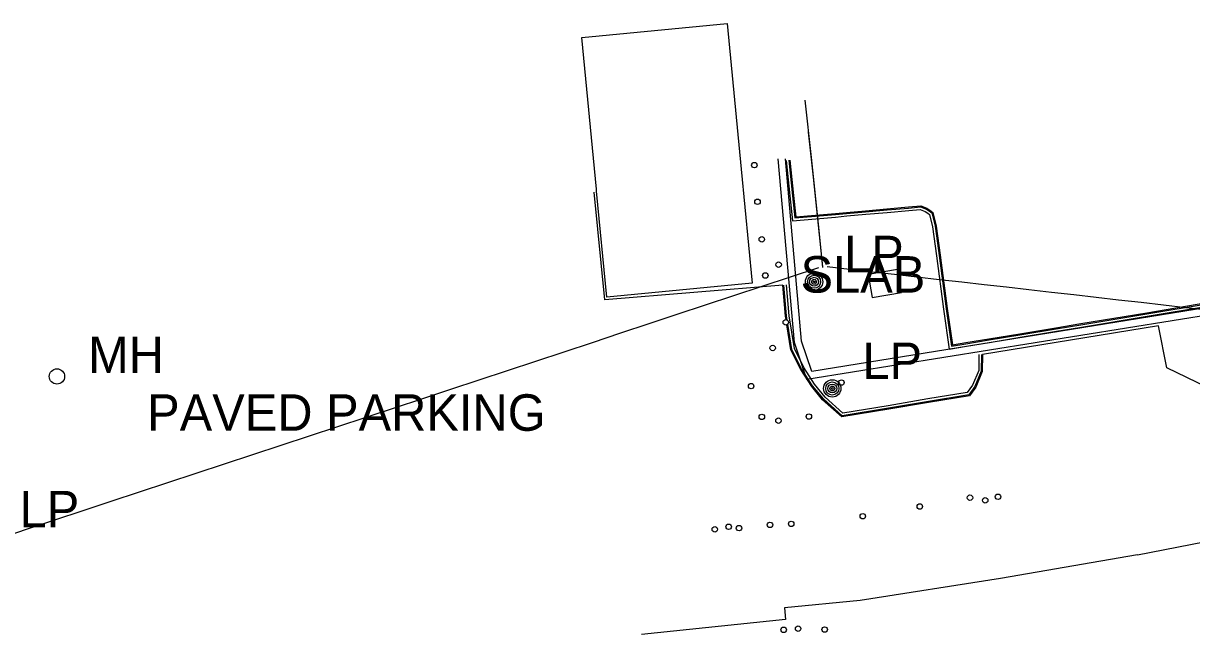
# Model space of a CAD drawing. Extents: x 368532 to 392481, y 10654822 to 10676899.
# Drawn here: x 385056.2 to 385216.3, y 10655165.1 to 10655248.6 of the extents above; entities that cross this region are included whole.
import ezdxf

# ---------------------------------------------------------------- set-up
doc = ezdxf.new("R2010")
doc.units = 0
for name, color, linetype in [('p_Catenary', 7, 'Continuous'), ('p_dtm slab', 7, 'Continuous'), ('p_road general road feature', 7, 'Continuous'), ('p_structure building', 7, 'Continuous'), ('p_structure unidentified', 7, 'Continuous'), ('p_structure wall', 7, 'Continuous'), ('p_utility general pole', 7, 'Continuous'), ('p_utility manhole', 7, 'Continuous')]:
    doc.layers.add(name, color=color, linetype=linetype)

msp = doc.modelspace()

# ---------------------------------------------------------------- linework, layer by layer
at = {"layer": 'p_Catenary'}
for points in [[(385165.75, 10655215.18), (385165.22, 10655220.24), (385164.16, 10655230.24), (385163.33, 10655238.09)], [(385165.74, 10655215.27), (385164.44, 10655227.57), (385163.79, 10655233.72)], [(385052.71, 10655178.02), (385056.59, 10655179.3), (385060.47, 10655180.58), (385064.35, 10655181.86), (385068.22, 10655183.14), (385072.1, 10655184.42), (385075.98, 10655185.7), (385079.86, 10655186.99), (385083.74, 10655188.27), (385087.62, 10655189.55), (385091.49, 10655190.83), (385095.37, 10655192.11), (385099.25, 10655193.39), (385103.13, 10655194.67), (385107.01, 10655195.95), (385110.89, 10655197.23), (385114.77, 10655198.51), (385118.64, 10655199.79), (385122.52, 10655201.07), (385126.4, 10655202.36), (385130.28, 10655203.64), (385134.16, 10655204.92), (385138.04, 10655206.2), (385141.91, 10655207.48), (385145.79, 10655208.76), (385149.67, 10655210.04), (385153.55, 10655211.32), (385157.43, 10655212.6), (385161.31, 10655213.88), (385165.19, 10655215.16)], [(385166.33, 10655215.3), (385169.4, 10655214.95), (385172.47, 10655214.6), (385175.54, 10655214.25), (385178.62, 10655213.9), (385181.69, 10655213.55), (385184.76, 10655213.21), (385187.84, 10655212.86), (385190.91, 10655212.51), (385193.98, 10655212.16), (385197.05, 10655211.81), (385200.13, 10655211.46), (385203.2, 10655211.11), (385206.27, 10655210.76), (385209.35, 10655210.41), (385212.42, 10655210.06), (385215.49, 10655209.71), (385218.56, 10655209.36), (385221.64, 10655209.01), (385224.71, 10655208.66)]]:
    msp.add_lwpolyline(points, dxfattribs=at)
at = {"layer": 'p_dtm slab'}
for p, q in [((385175.98, 10655214.92), (385171.94, 10655214.23)), ((385171.94, 10655214.23), (385172.49, 10655211.05)), ((385176.53, 10655211.74), (385175.98, 10655214.92)), ((385172.49, 10655211.05), (385176.53, 10655211.74))]:
    msp.add_line(p, q, dxfattribs=at)
at = {"layer": 'p_road general road feature'}
for p, q in [((385160.72, 10655229.83), (385161.22, 10655224.98)), ((385161.07, 10655229.86), (385161.57, 10655225.01)), ((385161.22, 10655229.88), (385161.72, 10655225.03)), ((385135.84, 10655210.74), (385134.41, 10655225.51)), ((385161.22, 10655224.98), (385161.58, 10655221.58)), ((385161.57, 10655225.01), (385161.9, 10655221.96)), ((385161.72, 10655225.03), (385162.03, 10655222.12)), ((385168.96, 10655222.73), (385171.58, 10655222.96)), ((385171.58, 10655222.96), (385174.52, 10655223.21)), ((385171.59, 10655222.81), (385174.53, 10655223.06)), ((385174.52, 10655223.21), (385177.47, 10655223.47)), ((385174.53, 10655223.06), (385177.48, 10655223.32)), ((385174.56, 10655222.71), (385177.51, 10655222.97)), ((385177.47, 10655223.47), (385179.15, 10655223.62)), ((385177.48, 10655223.32), (385179.13, 10655223.47)), ((385177.51, 10655222.97), (385179.08, 10655223.11)), ((385179.08, 10655223.11), (385179.77, 10655222.86)), ((385179.13, 10655223.47), (385179.92, 10655223.17)), ((385179.15, 10655223.62), (385179.99, 10655223.31)), ((385179.92, 10655223.17), (385180.31, 10655222.93)), ((385179.99, 10655223.31), (385180.4, 10655223.05)), ((385180.4, 10655223.05), (385180.79, 10655222.73)), ((385161.58, 10655221.58), (385164.75, 10655221.85)), ((385161.9, 10655221.96), (385164.72, 10655222.2)), ((385162.03, 10655222.12), (385164.71, 10655222.35)), ((385164.71, 10655222.35), (385167.45, 10655222.59)), ((385164.72, 10655222.2), (385167.46, 10655222.44)), ((385164.75, 10655221.85), (385167.49, 10655222.09)), ((385167.45, 10655222.59), (385168.96, 10655222.73)), ((385167.46, 10655222.44), (385168.97, 10655222.58)), ((385167.49, 10655222.09), (385169, 10655222.23)), ((385168.97, 10655222.58), (385171.59, 10655222.81)), ((385169, 10655222.23), (385171.62, 10655222.46)), ((385171.62, 10655222.46), (385174.56, 10655222.71)), ((385179.77, 10655222.86), (385180.11, 10655222.64)), ((385180.11, 10655222.64), (385180.35, 10655222.45)), ((385180.31, 10655222.93), (385180.66, 10655222.65)), ((385180.35, 10655222.45), (385180.77, 10655220.75)), ((385180.66, 10655222.65), (385181.11, 10655220.82)), ((385180.79, 10655222.73), (385181.26, 10655220.85)), ((385180.77, 10655220.75), (385181.32, 10655216.79)), ((385181.11, 10655220.82), (385181.67, 10655216.84)), ((385181.26, 10655220.85), (385181.82, 10655216.86)), ((385181.32, 10655216.79), (385182.28, 10655209.48)), ((385181.67, 10655216.84), (385182.63, 10655209.53)), ((385181.82, 10655216.86), (385182.78, 10655209.55)), ((385160.25, 10655212.76), (385135.84, 10655210.74)), ((385160.62, 10655208.51), (385160.25, 10655212.76)), ((385160.77, 10655208.53), (385160.4, 10655212.77)), ((385161.12, 10655208.57), (385160.75, 10655212.8)), ((385210.12, 10655208.98), (385218.37, 10655210.36)), ((385210.14, 10655208.83), (385218.39, 10655210.21)), ((385161.84, 10655204.06), (385161.12, 10655208.57)), ((385182.28, 10655209.48), (385183.06, 10655203.98)), ((385182.63, 10655209.53), (385183.35, 10655204.39)), ((385182.78, 10655209.55), (385183.48, 10655204.56)), ((385201.08, 10655207.48), (385210.12, 10655208.98)), ((385201.1, 10655207.33), (385210.14, 10655208.83)), ((385210.2, 10655208.49), (385218.45, 10655209.87)), ((385160.7, 10655208.04), (385160.62, 10655208.51)), ((385160.86, 10655207.98), (385160.77, 10655208.53)), ((385161.36, 10655203.91), (385160.81, 10655207.32)), ((385161.5, 10655203.96), (385160.95, 10655207.43)), ((385211.74, 10655207.17), (385187.62, 10655203.26)), ((385197.67, 10655206.92), (385201.08, 10655207.48)), ((385197.69, 10655206.77), (385201.1, 10655207.33)), ((385197.75, 10655206.43), (385201.16, 10655206.99)), ((385201.16, 10655206.99), (385210.2, 10655208.49)), ((385212.86, 10655201.42), (385211.74, 10655207.17)), ((385185.33, 10655204.88), (385188.49, 10655205.4)), ((385188.49, 10655205.4), (385192.71, 10655206.1)), ((385188.51, 10655205.25), (385192.73, 10655205.95)), ((385188.57, 10655204.91), (385192.79, 10655205.61)), ((385192.71, 10655206.1), (385197.67, 10655206.92)), ((385192.73, 10655205.95), (385197.69, 10655206.77)), ((385192.79, 10655205.61), (385197.75, 10655206.43)), ((385162.7, 10655201.22), (385161.36, 10655203.91)), ((385162.83, 10655201.29), (385161.5, 10655203.96)), ((385163.13, 10655201.47), (385161.84, 10655204.06)), ((385183.06, 10655203.98), (385185.41, 10655204.39)), ((385183.35, 10655204.39), (385185.35, 10655204.73)), ((385183.48, 10655204.56), (385185.33, 10655204.88)), ((385185.35, 10655204.73), (385188.51, 10655205.25)), ((385185.41, 10655204.39), (385188.57, 10655204.91)), ((385187.12, 10655203.27), (385187.09, 10655201.04)), ((385187.47, 10655203.26), (385187.44, 10655200.97)), ((385187.62, 10655203.26), (385187.59, 10655200.94)), ((385164.21, 10655198.89), (385162.7, 10655201.22)), ((385164.33, 10655198.98), (385162.83, 10655201.29)), ((385164.61, 10655199.18), (385163.13, 10655201.47)), ((385187.09, 10655201.04), (385186.25, 10655199.04)), ((385187.44, 10655200.97), (385186.56, 10655198.86)), ((385187.59, 10655200.94), (385186.69, 10655198.79)), ((385219.79, 10655198.07), (385212.86, 10655201.42)), ((385165.81, 10655197.16), (385164.33, 10655198.98)), ((385166.06, 10655197.41), (385164.61, 10655199.18)), ((385186.25, 10655199.04), (385185.53, 10655198.05)), ((385165.7, 10655197.06), (385164.21, 10655198.89)), ((385168.49, 10655195.22), (385166.06, 10655197.41)), ((385185.53, 10655198.05), (385180.14, 10655197.17)), ((385185.73, 10655197.73), (385180.2, 10655196.83)), ((385185.81, 10655197.59), (385180.22, 10655196.68)), ((385186.56, 10655198.86), (385185.73, 10655197.73)), ((385186.69, 10655198.79), (385185.81, 10655197.59)), ((385168.33, 10655194.69), (385165.7, 10655197.06)), ((385168.38, 10655194.85), (385165.81, 10655197.16)), ((385174.76, 10655195.75), (385168.33, 10655194.69)), ((385174.74, 10655195.9), (385168.38, 10655194.85)), ((385174.68, 10655196.24), (385168.49, 10655195.22)), ((385180.14, 10655197.17), (385174.68, 10655196.24)), ((385180.2, 10655196.83), (385174.74, 10655195.9)), ((385180.22, 10655196.68), (385174.76, 10655195.75)), ((385208.84, 10655175.81), (385225.18, 10655178.97)), ((385208.84, 10655175.81), (385190.08, 10655172.56)), ((385190.08, 10655172.56), (385170.86, 10655169.56)), ((385170.86, 10655169.56), (385160.46, 10655168.55)), ((385160.46, 10655168.55), (385160.6, 10655166.94)), ((385160.6, 10655166.94), (385140.89, 10655164.88))]:
    msp.add_line(p, q, dxfattribs=at)
at = {"layer": 'p_structure building'}
msp.add_line((385134.73, 10655225.63), (385134.71, 10655225.89), dxfattribs=at)
for points in [[(385134.71, 10655225.89), (385132.7, 10655246.7), (385152.62, 10655248.62), (385154.55, 10655228.66)], [(385154.55, 10655228.66), (385156.06, 10655213.03), (385136.14, 10655211.1), (385134.73, 10655225.63)]]:
    msp.add_lwpolyline(points, dxfattribs=at)
at = {"layer": 'p_structure unidentified'}
for centre in [(385156.35, 10655229.2), (385156.78, 10655224.18), (385157.36, 10655219.03), (385159.67, 10655215.56), (385157.85, 10655214.08), (385160.65, 10655207.66), (385158.86, 10655204.14), (385155.9, 10655198.92), (385168.28, 10655199.41), (385157.37, 10655194.7), (385159.65, 10655194.18), (385163.82, 10655194.75), (385185.9, 10655183.63), (385187.99, 10655183.28), (385189.74, 10655183.76), (385171.21, 10655181.09), (385179.02, 10655182.43), (385152.82, 10655179.65), (385154.25, 10655179.47), (385158.49, 10655179.91), (385161.4, 10655180.04), (385150.92, 10655179.3), (385160.36, 10655165.53), (385162.34, 10655165.69), (385165.98, 10655165.57)]:
    msp.add_circle(centre, 0.375, dxfattribs=at)
at = {"layer": 'p_structure wall'}
for p, q in [((385161.83, 10655204.88), (385159.61, 10655230.06)), ((385162.82, 10655205.09), (385160.61, 10655230.04)), ((385332.45, 10655228.18), (385164.22, 10655200.93)), ((385333.92, 10655227.24), (385163.54, 10655199.81)), ((385163.54, 10655199.81), (385161.83, 10655204.88)), ((385164.22, 10655200.93), (385162.82, 10655205.09))]:
    msp.add_line(p, q, dxfattribs=at)
at = {"layer": 'p_utility general pole'}
for centre, radius in [((385164.53, 10655213.22), 1.19), ((385164.53, 10655213.22), 0.901), ((385164.53, 10655213.22), 0.608), ((385164.53, 10655213.22), 0.337), ((385164.53, 10655213.22), 0.12), ((385167.03, 10655198.6), 1.19), ((385167.03, 10655198.6), 0.901), ((385167.03, 10655198.6), 0.608), ((385167.03, 10655198.6), 0.337), ((385167.03, 10655198.6), 0.12)]:
    msp.add_circle(centre, radius, dxfattribs=at)
at = {"layer": 'p_utility manhole'}
msp.add_circle((385060.77, 10655200.25), 1.05, dxfattribs=at)

# ---------------------------------------------------------------- texts
at = {"layer": 'p_dtm slab'}
msp.add_text(' SLAB', height=5, dxfattribs=at).set_placement((385160.82, 10655211.73))
at = {"layer": 'p_road general road feature'}
msp.add_text(' PAVED PARKING', height=5, dxfattribs=at).set_placement((385071.27, 10655192.8))
at = {"layer": 'p_utility general pole'}
for p in [(385168.65, 10655214.52), (385171.15, 10655199.89), (385055.65, 10655179.57)]:
    msp.add_text('LP', height=5, dxfattribs=at).set_placement(p)
at = {"layer": 'p_utility manhole'}
msp.add_text('MH', height=5, dxfattribs=at).set_placement((385065.04, 10655200.71))

doc.saveas('drawing.dxf')
